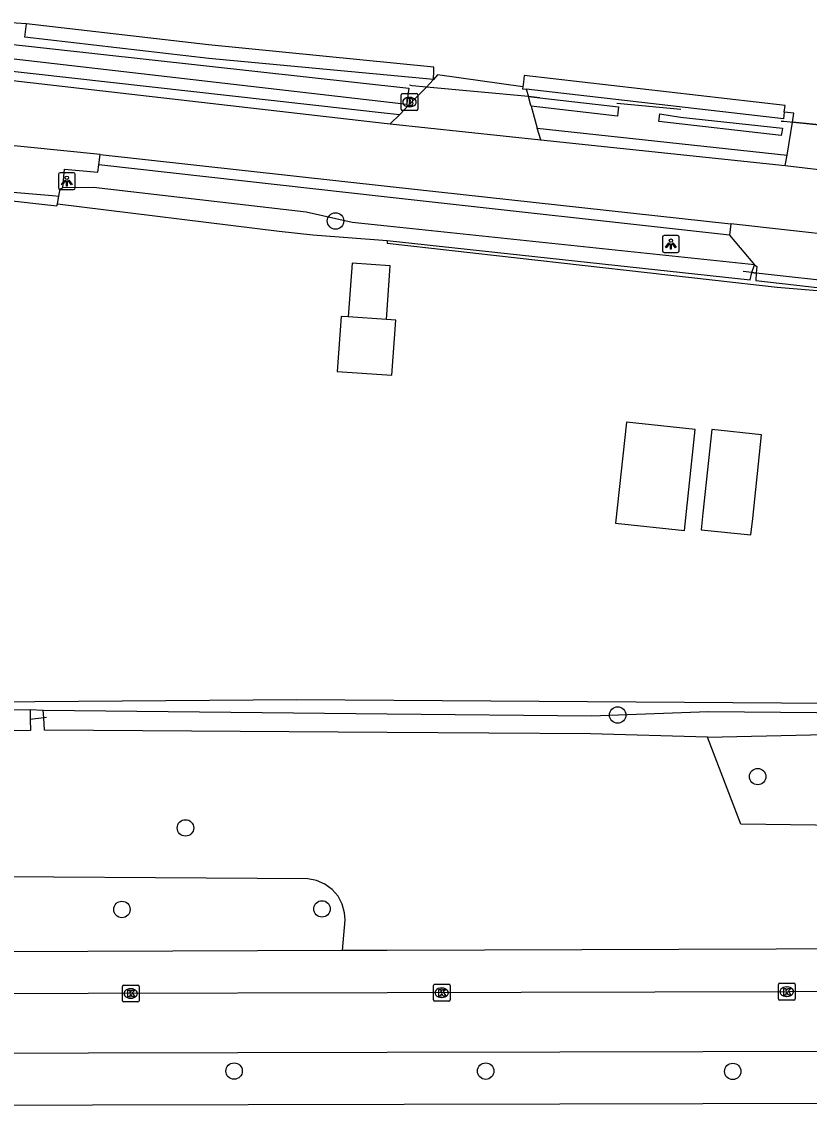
# Model space of a CAD drawing. Extents: x 160457 to 162082, y 388340 to 389736.
# Drawn here: x 161478.3 to 161525.1, y 388347.6 to 388412.3 of the extents above; entities that cross this region are included whole.
import ezdxf

# ---------------------------------------------------------------- set-up
doc = ezdxf.new("R2010")
doc.units = 0
for name, color, linetype in [('IMGEO_Berm_groen', 7, 'Continuous'), ('IMGEO_Boom', 7, 'Continuous'), ('IMGEO_Brandkraan', 7, 'Continuous'), ('IMGEO_Duiker', 7, 'Continuous'), ('IMGEO_Fietspad_gesloten', 7, 'Continuous'), ('IMGEO_Groenvoorziening', 7, 'Continuous'), ('IMGEO_Haag', 7, 'Continuous'), ('IMGEO_Kolk', 7, 'Continuous'), ('IMGEO_Lichtpunt', 7, 'Continuous'), ('IMGEO_Pand', 7, 'Continuous'), ('IMGEO_Rijbaan_lokaal_gesloten', 7, 'Continuous'), ('IMGEO_Rijbaan_lokaal_halfverhard', 7, 'Continuous'), ('IMGEO_Rijbaan_lokaal_open', 7, 'Continuous'), ('IMGEO_Rijbaan_regionaal_gesloten', 7, 'Continuous'), ('IMGEO_Voetpad_open', 7, 'Continuous'), ('IMGEO_Waterloop', 7, 'Continuous')]:
    doc.layers.add(name, color=color, linetype=linetype)

msp = doc.modelspace()

# ---------------------------------------------------------------- linework, layer by layer
at = {"layer": 'IMGEO_Berm_groen'}
for points in [[(161478.553, 388412.131), (161476.698, 388412.253)], [(161524.085, 388406.286), (161524.173, 388406.819), (161523.595, 388406.881)], [(161521.676, 388397.345), (161521.932, 388397.316)], [(161555.136, 388370.138), (161554.997, 388364.106), (161521.014, 388364.58), (161519.035, 388369.746)], [(161497.334, 388357.059), (161497.498, 388358.889), (161497.469, 388359.303), (161497.326, 388359.818), (161497.073, 388360.29), (161496.721, 388360.692), (161496.289, 388361.007), (161495.797, 388361.218), (161495.271, 388361.314), (161471.106, 388361.477), (161470.983, 388361.462), (161470.571, 388361.333), (161470.21, 388361.096), (161469.927, 388360.769), (161469.745, 388360.378), (161469.759, 388356.983)]]:
    msp.add_lwpolyline(points, dxfattribs=at)
at = {"layer": 'IMGEO_Boom'}
for centre in [(161496.926, 388400.415), (161513.695, 388371.055), (161522.017, 388367.398), (161488.007, 388364.348), (161484.23, 388359.502), (161496.122, 388359.535), (161490.897, 388349.899), (161505.852, 388349.896), (161520.534, 388349.879)]:
    msp.add_circle(centre, 0.489, dxfattribs=at)
at = {"layer": 'IMGEO_Brandkraan'}
for p, q in [((161500.821, 388407.054), (161500.821, 388407.906)), ((161500.896, 388407.98), (161501.748, 388407.98)), ((161501.309, 388407.76), (161501.334, 388407.76)), ((161501.822, 388407.906), (161501.822, 388407.054)), ((161501.748, 388406.98), (161500.896, 388406.98)), ((161501.332, 388407.2), (161501.307, 388407.2))]:
    msp.add_line(p, q, dxfattribs=at)
for points in [[(161500.821, 388407.054), (161500.821, 388407.906)], [(161500.896, 388407.98), (161501.748, 388407.98)], [(161501.169, 388407.68), (161501.169, 388407.28), (161501.382, 388407.28)], [(161501.4, 388407.68), (161501.169, 388407.68)], [(161501.348, 388407.599), (161501.294, 388407.599), (161501.294, 388407.523)], [(161501.294, 388407.523), (161501.347, 388407.523)], [(161501.822, 388407.906), (161501.822, 388407.054)], [(161501.748, 388406.98), (161500.896, 388406.98)], [(161501.356, 388407.447), (161501.294, 388407.447), (161501.294, 388407.366)], [(161501.294, 388407.366), (161501.356, 388407.366)]]:
    msp.add_lwpolyline(points, dxfattribs=at)
for centre, radius, start, end in [((161500.898, 388407.904), 0.0765, 91.55205, 178.44795), ((161500.898, 388407.904), 0.0765, 91.55205, 178.44795), ((161501.349, 388407.561), 0.0379, 267.82845, 90.93552), ((161501.404, 388407.535), 0.145, 59.4692, 91.53667), ((161501.429, 388407.582), 0.0922, 285.51372, 58.15012), ((161501.746, 388407.904), 0.0765, 1.55205, 88.44795), ((161501.746, 388407.904), 0.0765, 1.55205, 88.44795), ((161500.898, 388407.056), 0.0765, 181.55205, 268.44795), ((161500.898, 388407.056), 0.0765, 181.55205, 268.44795), ((161501.357, 388407.406), 0.0404, 269.87594, 90.50774), ((161501.388, 388407.531), 0.251, 268.66757, 293.53466), ((161501.434, 388407.39), 0.105, 301.31148, 78.98903), ((161501.746, 388407.056), 0.0765, 271.55205, 358.44795), ((161501.746, 388407.056), 0.0765, 271.55205, 358.44795)]:
    msp.add_arc(centre, radius, start, end, dxfattribs=at)
for centre, major_axis, ratio, start_param, end_param in [((161501.308, 388407.48), (-0.387, 0.002), 0.722429, 4.712389, 7.853982), ((161501.333, 388407.48), (-0.39, 0.002), 0.717154, 1.570796, 4.712389)]:
    msp.add_ellipse(centre, major_axis=major_axis, ratio=ratio, start_param=start_param, end_param=end_param, dxfattribs=at)
at = {"layer": 'IMGEO_Duiker'}
for points in [[(161509.065, 388407.741), (161508.388, 388407.806), (161502.324, 388408.37), (161501.48, 388408.448), (161501.314, 388408.478)], [(161517.455, 388407.037), (161513.859, 388407.371), (161513.647, 388407.391)], [(161523.411, 388406.355), (161523.577, 388406.338), (161525.469, 388406.146), (161526.552, 388406.036), (161528.107, 388405.879), (161528.39, 388405.85)], [(161476.874, 388402.2), (161477.034, 388402.186), (161480.113, 388401.926), (161480.478, 388401.892)], [(161527.989, 388396.638), (161527.396, 388396.704), (161527.289, 388396.716), (161521.932, 388397.316), (161521.676, 388397.345), (161521.155, 388397.403)], [(161479.744, 388370.903), (161479.588, 388370.885), (161478.785, 388370.795)]]:
    msp.add_lwpolyline(points, dxfattribs=at)
at = {"layer": 'IMGEO_Fietspad_gesloten'}
for points in [[(161621.843, 388354.843), (161605.581, 388354.79), (161584.131, 388354.746), (161563.646, 388354.712), (161500, 388354.547), (161482.221, 388354.501), (161385.23, 388354.303), (161382.274, 388354.268)], [(161382.674, 388350.734), (161385.44, 388350.737), (161400.938, 388350.776), (161426.938, 388350.842), (161447.938, 388350.895), (161463.938, 388350.935), (161482.251, 388350.981), (161500, 388351.02), (161510.249, 388351.043), (161527.249, 388351.08), (161553.319, 388351.138), (161564.186, 388351.162), (161570.319, 388351.171), (161584.355, 388351.193), (161601.634, 388351.24), (161623.66, 388351.3), (161626.634, 388351.374)]]:
    msp.add_lwpolyline(points, dxfattribs=at)
at = {"layer": 'IMGEO_Groenvoorziening'}
msp.add_lwpolyline([(161500, 388399.261), (161500, 388399.091), (161523.17, 388396.489), (161526.734, 388396.192), (161534.301, 388395.241)], dxfattribs=at)
at = {"layer": 'IMGEO_Haag'}
for points in [[(161502.741, 388408.816), (161489.405, 388410.066), (161478.461, 388411.336), (161478.553, 388412.131)], [(161502.741, 388408.816), (161502.766, 388409.31), (161502.778, 388409.55), (161489.369, 388410.876), (161478.553, 388412.131)], [(161523.595, 388406.881), (161523.641, 388407.278), (161508.139, 388409.066), (161508.093, 388408.669), (161508.06, 388408.384)], [(161523.595, 388406.881), (161523.549, 388406.484), (161508.261, 388408.247)], [(161532.067, 388371.707), (161494.632, 388371.96), (161479.05, 388371.848), (161426.141, 388371.722)], [(161478.767, 388371.384), (161479.559, 388371.345)]]:
    msp.add_lwpolyline(points, dxfattribs=at)
at = {"layer": 'IMGEO_Kolk'}
for p, q in [((161484.256, 388354.082), (161484.256, 388354.934)), ((161484.331, 388355.008), (161485.183, 388355.008)), ((161484.744, 388354.788), (161484.769, 388354.788)), ((161485.257, 388354.934), (161485.257, 388354.082)), ((161502.739, 388354.128), (161502.739, 388354.98)), ((161502.814, 388355.054), (161503.666, 388355.054)), ((161503.227, 388354.834), (161503.252, 388354.834)), ((161503.74, 388354.98), (161503.74, 388354.128)), ((161523.247, 388354.189), (161523.247, 388355.041)), ((161523.322, 388355.115), (161524.174, 388355.115)), ((161523.735, 388354.895), (161523.76, 388354.895)), ((161524.248, 388355.041), (161524.248, 388354.189)), ((161485.183, 388354.008), (161484.331, 388354.008)), ((161484.767, 388354.228), (161484.742, 388354.228)), ((161503.666, 388354.054), (161502.814, 388354.054)), ((161503.25, 388354.274), (161503.225, 388354.274)), ((161524.174, 388354.115), (161523.322, 388354.115)), ((161523.758, 388354.335), (161523.733, 388354.335))]:
    msp.add_line(p, q, dxfattribs=at)
for points in [[(161484.256, 388354.082), (161484.256, 388354.934)], [(161484.331, 388355.008), (161485.183, 388355.008)], [(161484.577, 388354.708), (161484.7, 388354.708), (161484.7, 388354.557), (161484.83, 388354.708), (161484.994, 388354.708), (161484.848, 388354.557), (161485.001, 388354.308), (161484.849, 388354.308), (161484.764, 388354.472), (161484.7, 388354.405), (161484.7, 388354.308), (161484.577, 388354.308), (161484.577, 388354.708)], [(161485.257, 388354.934), (161485.257, 388354.082)], [(161502.739, 388354.128), (161502.739, 388354.98)], [(161502.814, 388355.054), (161503.666, 388355.054)], [(161503.06, 388354.754), (161503.183, 388354.754), (161503.183, 388354.603), (161503.313, 388354.754), (161503.477, 388354.754), (161503.331, 388354.603), (161503.484, 388354.354), (161503.332, 388354.354), (161503.247, 388354.518), (161503.183, 388354.451), (161503.183, 388354.354), (161503.06, 388354.354), (161503.06, 388354.754)], [(161503.74, 388354.98), (161503.74, 388354.128)], [(161523.247, 388354.189), (161523.247, 388355.041)], [(161523.322, 388355.115), (161524.174, 388355.115)], [(161523.568, 388354.815), (161523.691, 388354.815), (161523.691, 388354.664), (161523.821, 388354.815), (161523.985, 388354.815), (161523.839, 388354.664), (161523.992, 388354.415), (161523.84, 388354.415), (161523.755, 388354.579), (161523.691, 388354.512), (161523.691, 388354.415), (161523.568, 388354.415), (161523.568, 388354.815)], [(161524.248, 388355.041), (161524.248, 388354.189)], [(161485.183, 388354.008), (161484.331, 388354.008)], [(161503.666, 388354.054), (161502.814, 388354.054)], [(161524.174, 388354.115), (161523.322, 388354.115)]]:
    msp.add_lwpolyline(points, dxfattribs=at)
for centre, start, end in [((161484.333, 388354.932), 91.55205, 178.44795), ((161484.333, 388354.932), 91.55205, 178.44795), ((161485.181, 388354.932), 1.55205, 88.44795), ((161485.181, 388354.932), 1.55205, 88.44795), ((161502.816, 388354.978), 91.55205, 178.44795), ((161502.816, 388354.978), 91.55205, 178.44795), ((161503.664, 388354.978), 1.55205, 88.44795), ((161503.664, 388354.978), 1.55205, 88.44795), ((161523.324, 388355.039), 91.55205, 178.44795), ((161523.324, 388355.039), 91.55205, 178.44795), ((161524.172, 388355.039), 1.55205, 88.44795), ((161524.172, 388355.039), 1.55205, 88.44795), ((161484.333, 388354.084), 181.55205, 268.44795), ((161484.333, 388354.084), 181.55205, 268.44795), ((161485.181, 388354.084), 271.55205, 358.44795), ((161485.181, 388354.084), 271.55205, 358.44795), ((161502.816, 388354.13), 181.55205, 268.44795), ((161502.816, 388354.13), 181.55205, 268.44795), ((161503.664, 388354.13), 271.55205, 358.44795), ((161503.664, 388354.13), 271.55205, 358.44795), ((161523.324, 388354.191), 181.55205, 268.44795), ((161523.324, 388354.191), 181.55205, 268.44795), ((161524.172, 388354.191), 271.55205, 358.44795), ((161524.172, 388354.191), 271.55205, 358.44795)]:
    msp.add_arc(centre, 0.0765, start, end, dxfattribs=at)
for centre, major_axis, ratio, start_param, end_param in [((161484.743, 388354.508), (-0.387, 0.002), 0.722429, 4.712389, 7.853982), ((161484.768, 388354.508), (-0.39, 0.002), 0.717154, 1.570796, 4.712389), ((161503.226, 388354.554), (-0.387, 0.002), 0.722429, 4.712389, 7.853982), ((161503.251, 388354.554), (-0.39, 0.002), 0.717154, 1.570796, 4.712389), ((161523.734, 388354.615), (-0.387, 0.002), 0.722429, 4.712389, 7.853982), ((161523.759, 388354.615), (-0.39, 0.002), 0.717154, 1.570796, 4.712389)]:
    msp.add_ellipse(centre, major_axis=major_axis, ratio=ratio, start_param=start_param, end_param=end_param, dxfattribs=at)
at = {"layer": 'IMGEO_Lichtpunt'}
for p, q in [((161480.456, 388403.184), (161480.456, 388402.377)), ((161480.456, 388403.184), (161480.456, 388402.377)), ((161481.358, 388403.279), (161480.55, 388403.279)), ((161481.358, 388403.279), (161480.55, 388403.279)), ((161481.452, 388402.377), (161481.452, 388403.184)), ((161481.452, 388402.377), (161481.452, 388403.184)), ((161480.55, 388402.283), (161481.358, 388402.283)), ((161480.55, 388402.283), (161481.358, 388402.283)), ((161516.358, 388399.449), (161516.358, 388398.642)), ((161516.358, 388399.449), (161516.358, 388398.642)), ((161517.26, 388399.544), (161516.452, 388399.544)), ((161517.26, 388399.544), (161516.452, 388399.544)), ((161517.354, 388398.642), (161517.354, 388399.449)), ((161517.354, 388398.642), (161517.354, 388399.449)), ((161516.452, 388398.548), (161517.26, 388398.548)), ((161516.452, 388398.548), (161517.26, 388398.548))]:
    msp.add_line(p, q, dxfattribs=at)
for points in [[(161480.83, 388402.848), (161480.869, 388402.82), (161480.681, 388402.558), (161480.643, 388402.585), (161480.83, 388402.848)], [(161480.932, 388402.8), (161480.979, 388402.8), (161480.979, 388402.478), (161480.932, 388402.478), (161480.932, 388402.8)], [(161481.042, 388402.82), (161481.08, 388402.847), (161481.267, 388402.585), (161481.228, 388402.557), (161481.042, 388402.82)], [(161516.732, 388399.113), (161516.771, 388399.085), (161516.583, 388398.823), (161516.545, 388398.85), (161516.732, 388399.113)], [(161516.944, 388399.085), (161516.982, 388399.112), (161517.169, 388398.85), (161517.13, 388398.822), (161516.944, 388399.085)], [(161516.834, 388399.065), (161516.881, 388399.065), (161516.881, 388398.743), (161516.834, 388398.743), (161516.834, 388399.065)]]:
    msp.add_lwpolyline(points, dxfattribs=at)
for centre in [(161480.955, 388402.982), (161516.857, 388399.247)]:
    msp.add_circle(centre, 0.0994, dxfattribs=at)
for centre, start, end in [((161480.55, 388403.184), 90, 180), ((161480.55, 388403.184), 90, 180), ((161481.358, 388403.184), 0, 90), ((161481.358, 388403.184), 0, 90), ((161480.55, 388402.377), 180, 270), ((161480.55, 388402.377), 180, 270), ((161481.358, 388402.377), 270, 0), ((161481.358, 388402.377), 270, 360), ((161516.452, 388399.449), 90, 180), ((161516.452, 388399.449), 90, 180), ((161517.26, 388399.449), 0, 90), ((161517.26, 388399.449), 0, 90), ((161516.452, 388398.642), 180, 270), ((161516.452, 388398.642), 180, 270), ((161517.26, 388398.642), 270, 0), ((161517.26, 388398.642), 270, 360)]:
    msp.add_arc(centre, 0.0946, start, end, dxfattribs=at)
at = {"layer": 'IMGEO_Pand'}
for points in [[(161499.949, 388394.552), (161500.181, 388397.743), (161497.91, 388397.908), (161497.678, 388394.717)], [(161497.678, 388394.717), (161497.264, 388394.747), (161497.026, 388391.479), (161500.27, 388391.243), (161500.508, 388394.511), (161499.949, 388394.552)], [(161499.949, 388394.552), (161497.678, 388394.717)], [(161518.307, 388388.027), (161514.211, 388388.464), (161513.571, 388382.458), (161517.667, 388382.021), (161518.307, 388388.027)], [(161521.61, 388381.76), (161521.72, 388382.74), (161522.25, 388387.71), (161519.29, 388388.02), (161518.76, 388383.05), (161518.66, 388382.07), (161521.61, 388381.76)]]:
    msp.add_lwpolyline(points, dxfattribs=at)
at = {"layer": 'IMGEO_Rijbaan_lokaal_gesloten'}
for points in [[(161451.697, 388411.756), (161453.058, 388411.6), (161500, 388406.203), (161500.177, 388406.183)], [(161500.177, 388406.183), (161509.137, 388405.245)], [(161482.928, 388404.355), (161474.277, 388405.23)], [(161509.137, 388405.245), (161523.66, 388403.711)], [(161482.928, 388404.355), (161500, 388402.479), (161520.419, 388400.235)], [(161523.66, 388403.711), (161527.503, 388403.247)], [(161520.419, 388400.235), (161520.335, 388399.568)], [(161530.352, 388399.144), (161520.419, 388400.235)], [(161520.335, 388399.568), (161521.823, 388397.813)], [(161521.823, 388397.813), (161521.963, 388397.711), (161521.932, 388397.316)], [(161521.932, 388397.316), (161521.897, 388396.868), (161527.299, 388396.27)]]:
    msp.add_lwpolyline(points, dxfattribs=at)
at = {"layer": 'IMGEO_Rijbaan_lokaal_halfverhard'}
for points in [[(161451.664, 388412.223), (161453.111, 388412.061), (161500, 388406.826), (161500.738, 388406.744)], [(161500.738, 388406.744), (161500.177, 388406.183)], [(161509.137, 388405.245), (161508.915, 388405.924)], [(161508.915, 388405.924), (161523.763, 388404.332)], [(161523.66, 388403.711), (161523.763, 388404.332)]]:
    msp.add_lwpolyline(points, dxfattribs=at)
at = {"layer": 'IMGEO_Rijbaan_lokaal_open'}
for points in [[(161482.858, 388403.746), (161482.928, 388404.355)], [(161480.722, 388402.374), (161480.813, 388403.485), (161482.798, 388403.312), (161482.858, 388403.746)], [(161520.335, 388399.568), (161500, 388401.835), (161482.858, 388403.746)], [(161480.395, 388401.437), (161480.478, 388401.892), (161480.556, 388402.321), (161480.722, 388402.374)], [(161476.97, 388401.688), (161480.37, 388401.314), (161480.395, 388401.437)]]:
    msp.add_lwpolyline(points, dxfattribs=at)
at = {"layer": 'IMGEO_Rijbaan_regionaal_gesloten'}
msp.add_lwpolyline([(161626.64, 388348.434), (161622.407, 388348.328), (161601.642, 388348.202), (161590.409, 388348.133), (161570.327, 388348.085), (161553.327, 388348.044), (161527.249, 388347.981), (161510.249, 388347.94), (161463.946, 388347.828), (161447.946, 388347.79), (161426.946, 388347.739), (161400.946, 388347.676), (161381.858, 388347.63), (161381.39, 388347.632), (161380.923, 388347.635)], dxfattribs=at)
at = {"layer": 'IMGEO_Voetpad_open'}
for points in [[(161500.738, 388406.744), (161501.292, 388407.31), (161502.324, 388408.37), (161502.517, 388408.568), (161502.741, 388408.816)], [(161508.06, 388408.384), (161502.995, 388409.097), (161502.741, 388408.816)], [(161508.06, 388408.384), (161508.047, 388408.272), (161508.261, 388408.247)], [(161508.261, 388408.247), (161508.388, 388407.806)], [(161508.548, 388407.242), (161508.518, 388407.35), (161508.388, 388407.806)], [(161508.548, 388407.242), (161508.915, 388405.924)], [(161523.763, 388404.332), (161524.085, 388406.286)], [(161527.823, 388405.908), (161524.085, 388406.286)], [(161575.041, 388357.25), (161563.595, 388357.275), (161500, 388357.068), (161497.334, 388357.059)], [(161497.334, 388357.059), (161482.211, 388357.01), (161469.759, 388356.983)]]:
    msp.add_lwpolyline(points, dxfattribs=at)
at = {"layer": 'IMGEO_Waterloop'}
for points in [[(161501.289, 388408.298), (161501.188, 388407.6), (161501.155, 388407.326), (161476.599, 388410.172), (161476.633, 388410.531), (161476.679, 388411.013), (161501.289, 388408.298)], [(161508.388, 388407.806), (161509.065, 388407.741), (161513.75, 388407.19), (161513.71, 388406.85), (161513.688, 388406.652), (161508.548, 388407.242)], [(161516.194, 388406.774), (161517.422, 388406.584), (161523.5, 388405.933), (161523.455, 388405.697), (161523.414, 388405.484), (161516.142, 388406.319), (161516.194, 388406.774)], [(161521.823, 388397.813), (161500, 388400.109), (161497.92, 388400.328), (161495.18, 388400.936), (161482.536, 388402.401), (161480.722, 388402.374)], [(161480.395, 388401.437), (161493.581, 388399.809), (161495.585, 388399.587), (161500, 388399.261)], [(161500, 388399.261), (161521.564, 388396.921), (161521.676, 388397.345)], [(161521.676, 388397.345), (161521.823, 388397.813)], [(161479.559, 388371.345), (161500, 388371.132), (161512.135, 388371.005), (161519.089, 388371.261), (161536.237, 388371.116), (161571.067, 388371.583), (161570.948, 388371.76), (161570.783, 388372)], [(161370.204, 388371.477), (161371.064, 388371.152), (161451.098, 388370.912), (161478.767, 388371.384)], [(161478.767, 388371.384), (161478.785, 388370.795), (161478.805, 388370.136), (161450.644, 388369.91)], [(161519.035, 388369.746), (161512.075, 388369.937), (161500, 388370.02), (161479.635, 388370.16), (161479.588, 388370.885), (161479.559, 388371.345)], [(161519.035, 388369.746), (161535.664, 388370.108), (161555.136, 388370.138)]]:
    msp.add_lwpolyline(points, dxfattribs=at)

doc.saveas('drawing.dxf')
